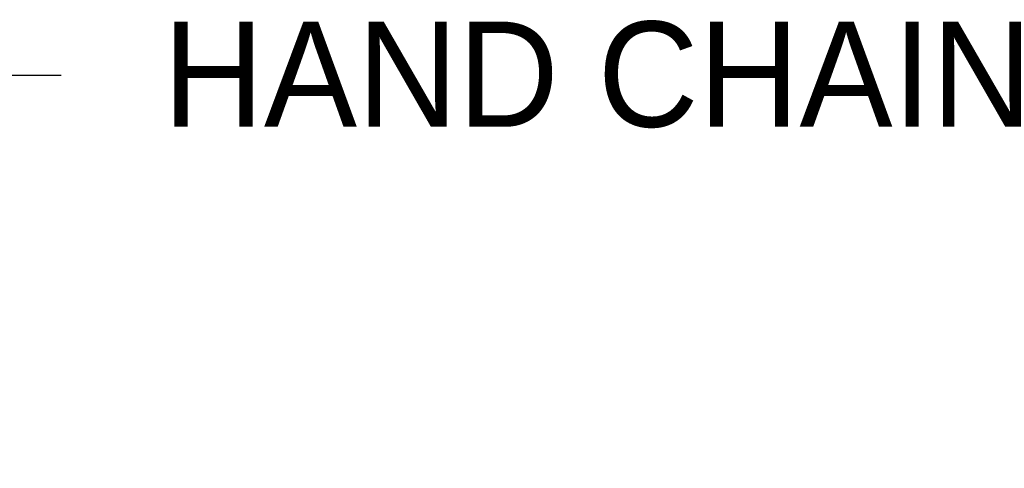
# Model space of a CAD drawing. Header units: inches. Extents: x 170 to 312, y 215 to 248.
# Tile 285 of 656: x 206.81 to 207.687, y 243.341 to 243.741. Entities that reach past the tile are written whole.
import ezdxf
from ezdxf import colors
from ezdxf.entities.mleader import LeaderData, LeaderLine
from ezdxf.math import Vec2, Vec3

# ---------------------------------------------------------------- set-up
doc = ezdxf.new("R2010")
doc.units = ezdxf.units.IN
doc.header["$LTSCALE"] = 0.25
doc.header["$MEASUREMENT"] = 0
doc.layers.add('ANNOTATIONS', color=1, linetype='Continuous')
doc.styles.add('ARIAL', font='arial.ttf', dxfattribs={"height": 0.09375})

msp = doc.modelspace()

# ---------------------------------------------------------------- leaders
at = {"layer": 'ANNOTATIONS'}
ml = msp.add_multileader_mtext('Standard', dxfattribs=at)
ml.set_content('HAND CHAIN', color=256, style='ARIAL')
ml.set_leader_properties()
ml.build(insert=Vec2(0, 0))
ml.multileader.update_dxf_attribs({"dogleg_length": 0.36, "arrow_head_size": 0.09375})
ctx = ml.context
ctx.base_point, ctx.char_height, ctx.arrow_head_size, ctx.landing_gap_size, ctx.plane_origin = Vec3(206.84711, 243.69133), 0.09375, 0.09375, 0.09, Vec3(206.06207, 243.2581)
notes = []
notes.append((ctx, [(0, (1, 1, 0), (206.74915, 243.69133), (1, 0), 0.09796, [(0, [(205.9893, 243.34103)], 0, [])])]))
ctx.mtext.insert, ctx.mtext.flow_direction = Vec3(206.93711, 243.73901), 5
for ctx, leaders in notes:
    for number, flags, end, landing, length, lines in leaders:
        leader = LeaderData()
        leader.index, (leader.has_last_leader_line, leader.has_dogleg_vector, leader.attachment_direction) = number, flags
        leader.last_leader_point, leader.dogleg_vector, leader.dogleg_length = Vec3(end), Vec3(landing), length
        for number, points, colour, breaks in lines:
            line = LeaderLine()
            line.index, line.vertices, line.color, line.breaks = number, Vec3.list(points), colors.encode_raw_color(colour), breaks
            leader.lines.append(line)
        ctx.leaders.append(leader)

doc.saveas('drawing.dxf')
